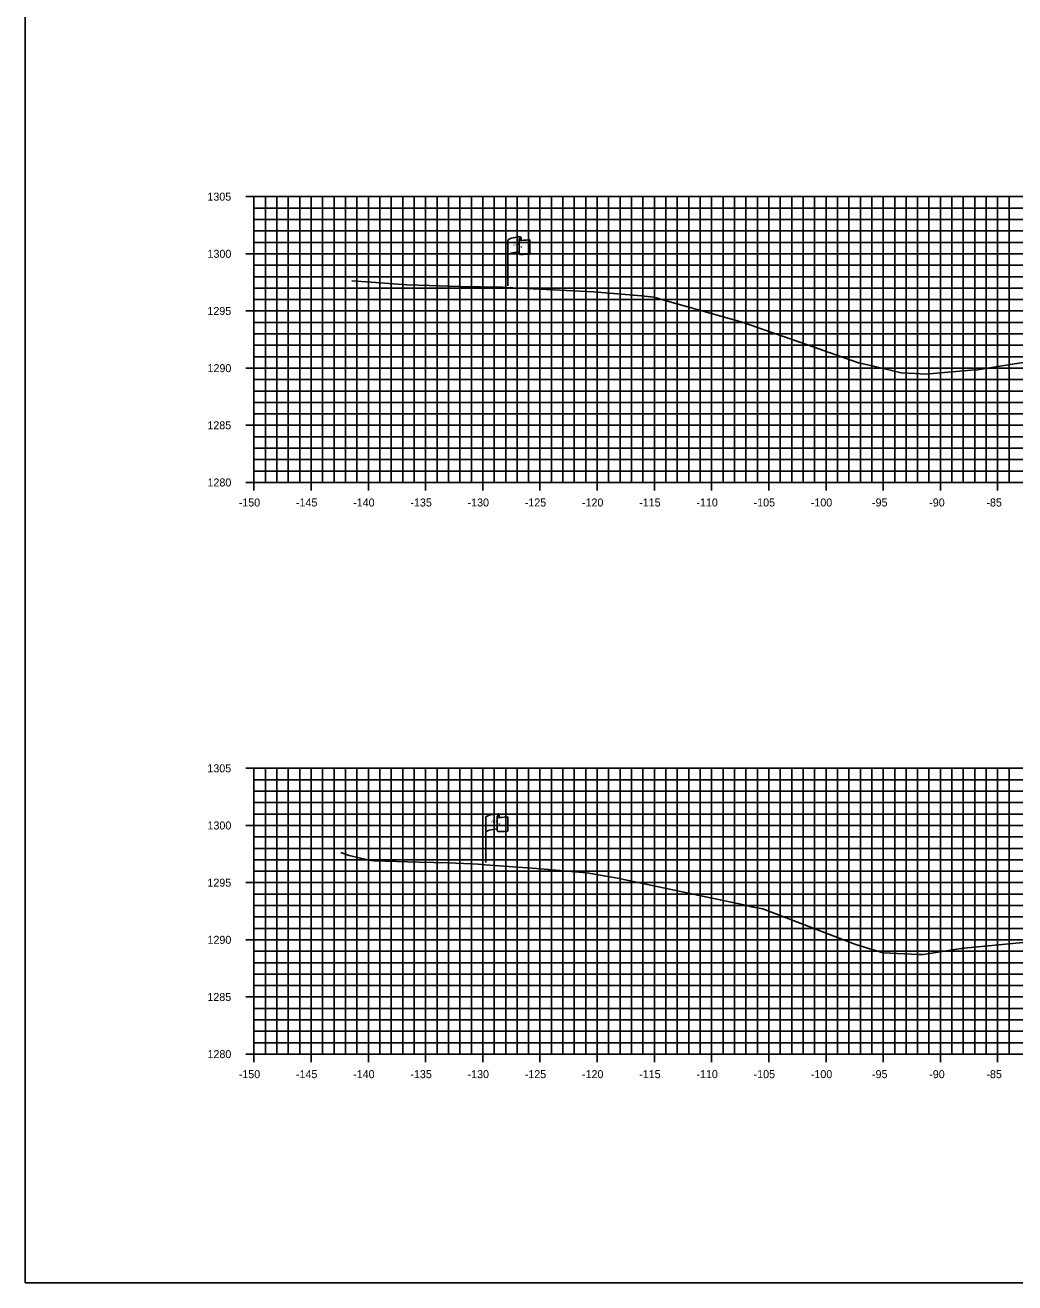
# Model space of a CAD drawing. Extents: x 674939 to 678919, y 750652 to 765176.
# Drawn here: x 678578.5 to 678665, y 764726.3 to 764836.3 of the extents above; entities that cross this region are included whole.
import ezdxf

# ---------------------------------------------------------------- set-up
doc = ezdxf.new("R2010")
doc.units = 0
for name, color, linetype in [('R_Axis', 7, 'Continuous'), ('R_Axis Annot', 7, 'Continuous'), ('R_Exist Surface', 7, 'Continuous'), ('R_Grid', 7, 'Continuous'), ('R_No Plot', 7, 'Continuous'), ('S_EXIST_ROW', 7, 'Continuous')]:
    doc.layers.add(name, color=color, linetype=linetype)

msp = doc.modelspace()

# ---------------------------------------------------------------- linework, layer by layer
at = {"layer": 'R_Axis'}
for p, q in [((678597.83, 764821.29), (678599.23, 764821.29)), ((678598.53, 764796.29), (678598.53, 764821.29)), ((678598.53, 764820.29), (678598.88, 764820.29)), ((678598.53, 764819.29), (678598.88, 764819.29)), ((678598.53, 764818.29), (678598.88, 764818.29)), ((678598.53, 764817.29), (678598.88, 764817.29)), ((678597.83, 764816.29), (678599.23, 764816.29)), ((678598.53, 764815.29), (678598.88, 764815.29)), ((678598.53, 764814.29), (678598.88, 764814.29)), ((678598.53, 764813.29), (678598.88, 764813.29)), ((678598.53, 764812.29), (678598.88, 764812.29)), ((678597.83, 764811.29), (678599.23, 764811.29)), ((678598.53, 764810.29), (678598.88, 764810.29)), ((678598.53, 764809.29), (678598.88, 764809.29)), ((678598.53, 764808.29), (678598.88, 764808.29)), ((678598.53, 764807.29), (678598.88, 764807.29)), ((678597.83, 764806.29), (678599.23, 764806.29)), ((678598.53, 764805.29), (678598.88, 764805.29)), ((678598.53, 764804.29), (678598.88, 764804.29)), ((678598.53, 764803.29), (678598.88, 764803.29)), ((678598.53, 764802.29), (678598.88, 764802.29)), ((678597.83, 764801.29), (678599.23, 764801.29)), ((678598.53, 764800.29), (678598.88, 764800.29)), ((678598.53, 764799.29), (678598.88, 764799.29)), ((678598.53, 764798.29), (678598.88, 764798.29)), ((678598.53, 764797.29), (678598.88, 764797.29)), ((678597.83, 764796.29), (678599.23, 764796.29)), ((678598.53, 764795.59), (678598.53, 764796.99)), ((678598.53, 764796.29), (678898.53, 764796.29)), ((678603.53, 764795.59), (678603.53, 764796.99)), ((678608.53, 764795.59), (678608.53, 764796.99)), ((678613.53, 764795.59), (678613.53, 764796.99)), ((678618.53, 764795.59), (678618.53, 764796.99)), ((678623.53, 764795.59), (678623.53, 764796.99)), ((678628.53, 764795.59), (678628.53, 764796.99)), ((678633.53, 764795.59), (678633.53, 764796.99)), ((678638.53, 764795.59), (678638.53, 764796.99)), ((678643.53, 764795.59), (678643.53, 764796.99)), ((678648.53, 764795.59), (678648.53, 764796.99)), ((678653.53, 764795.59), (678653.53, 764796.99)), ((678658.53, 764795.59), (678658.53, 764796.99)), ((678663.53, 764795.59), (678663.53, 764796.99)), ((678597.83, 764771.29), (678599.23, 764771.29)), ((678598.53, 764746.29), (678598.53, 764771.29)), ((678598.53, 764770.29), (678598.88, 764770.29)), ((678598.53, 764769.29), (678598.88, 764769.29)), ((678598.53, 764768.29), (678598.88, 764768.29)), ((678597.83, 764766.29), (678599.23, 764766.29)), ((678598.53, 764767.29), (678598.88, 764767.29)), ((678598.53, 764765.29), (678598.88, 764765.29)), ((678598.53, 764764.29), (678598.88, 764764.29)), ((678598.53, 764763.29), (678598.88, 764763.29)), ((678598.53, 764762.29), (678598.88, 764762.29)), ((678597.83, 764761.29), (678599.23, 764761.29)), ((678598.53, 764760.29), (678598.88, 764760.29)), ((678598.53, 764759.29), (678598.88, 764759.29)), ((678598.53, 764758.29), (678598.88, 764758.29)), ((678598.53, 764757.29), (678598.88, 764757.29)), ((678597.83, 764756.29), (678599.23, 764756.29)), ((678598.53, 764755.29), (678598.88, 764755.29)), ((678598.53, 764754.29), (678598.88, 764754.29)), ((678598.53, 764753.29), (678598.88, 764753.29)), ((678598.53, 764752.29), (678598.88, 764752.29)), ((678597.83, 764751.29), (678599.23, 764751.29)), ((678598.53, 764750.29), (678598.88, 764750.29)), ((678598.53, 764749.29), (678598.88, 764749.29)), ((678598.53, 764748.29), (678598.88, 764748.29)), ((678598.53, 764747.29), (678598.88, 764747.29)), ((678598.53, 764745.59), (678598.53, 764746.99)), ((678603.53, 764745.59), (678603.53, 764746.99)), ((678608.53, 764745.59), (678608.53, 764746.99)), ((678613.53, 764745.59), (678613.53, 764746.99)), ((678618.53, 764745.59), (678618.53, 764746.99)), ((678623.53, 764745.59), (678623.53, 764746.99)), ((678628.53, 764745.59), (678628.53, 764746.99)), ((678633.53, 764745.59), (678633.53, 764746.99)), ((678638.53, 764745.59), (678638.53, 764746.99)), ((678643.53, 764745.59), (678643.53, 764746.99)), ((678648.53, 764745.59), (678648.53, 764746.99)), ((678653.53, 764745.59), (678653.53, 764746.99)), ((678658.53, 764745.59), (678658.53, 764746.99)), ((678663.53, 764745.59), (678663.53, 764746.99)), ((678597.83, 764746.29), (678599.23, 764746.29)), ((678598.53, 764746.29), (678898.53, 764746.29))]:
    msp.add_line(p, q, dxfattribs=at)
at = {"layer": 'R_Exist Surface'}
for points in [[(678607.09, 764813.94), (678608.76, 764813.8), (678611.87, 764813.58), (678613.83, 764813.52), (678616.49, 764813.43), (678620.25, 764813.36), (678620.35, 764813.35), (678620.58, 764813.34), (678628.22, 764812.96), (678632.41, 764812.61), (678633.48, 764812.51), (678634.48, 764812.21), (678641.21, 764810.32), (678646.82, 764808.37), (678651.36, 764806.75), (678652.19, 764806.58), (678655.09, 764805.87), (678656.31, 764805.82), (678657.23, 764805.76), (678661.23, 764806.11), (678661.77, 764806.15), (678664.46, 764806.57), (678671.93, 764807.74)], [(678606.11, 764763.93), (678606.86, 764763.67), (678608.21, 764763.34), (678608.77, 764763.22), (678609.04, 764763.2), (678612.98, 764763.08), (678615.54, 764763.03), (678618.12, 764762.9), (678618.73, 764762.86), (678623.22, 764762.52), (678627.61, 764762.16), (678628.12, 764762.07), (678630.31, 764761.67), (678638.42, 764759.96), (678641.49, 764759.32), (678642.03, 764759.18), (678643.01, 764758.99), (678650.07, 764756.28), (678651.13, 764755.88), (678651.32, 764755.83), (678653.52, 764755.14), (678656.61, 764755.02), (678657.05, 764755.01), (678659.97, 764755.48), (678660.39, 764755.54), (678660.45, 764755.55), (678660.6, 764755.57), (678665.74, 764756.07)]]:
    msp.add_lwpolyline(points, dxfattribs=at)
at = {"layer": 'R_Grid'}
for p, q in [((678598.53, 764821.29), (678898.53, 764821.29)), ((678598.53, 764796.29), (678598.53, 764821.29)), ((678599.53, 764796.29), (678599.53, 764821.29)), ((678600.53, 764796.29), (678600.53, 764821.29)), ((678601.53, 764796.29), (678601.53, 764821.29)), ((678602.53, 764796.29), (678602.53, 764821.29)), ((678603.53, 764796.29), (678603.53, 764821.29)), ((678604.53, 764796.29), (678604.53, 764821.29)), ((678605.53, 764796.29), (678605.53, 764821.29)), ((678606.53, 764796.29), (678606.53, 764821.29)), ((678607.53, 764796.29), (678607.53, 764821.29)), ((678608.53, 764796.29), (678608.53, 764821.29)), ((678609.53, 764796.29), (678609.53, 764821.29)), ((678610.53, 764796.29), (678610.53, 764821.29)), ((678611.53, 764796.29), (678611.53, 764821.29)), ((678612.53, 764796.29), (678612.53, 764821.29)), ((678613.53, 764796.29), (678613.53, 764821.29)), ((678614.53, 764796.29), (678614.53, 764821.29)), ((678615.53, 764796.29), (678615.53, 764821.29)), ((678616.53, 764796.29), (678616.53, 764821.29)), ((678617.53, 764796.29), (678617.53, 764821.29)), ((678618.53, 764796.29), (678618.53, 764821.29)), ((678619.53, 764796.29), (678619.53, 764821.29)), ((678620.53, 764796.29), (678620.53, 764821.29)), ((678621.53, 764796.29), (678621.53, 764821.29)), ((678622.53, 764796.29), (678622.53, 764821.29)), ((678623.53, 764796.29), (678623.53, 764821.29)), ((678624.53, 764796.29), (678624.53, 764821.29)), ((678625.53, 764796.29), (678625.53, 764821.29)), ((678626.53, 764796.29), (678626.53, 764821.29)), ((678627.53, 764796.29), (678627.53, 764821.29)), ((678628.53, 764796.29), (678628.53, 764821.29)), ((678629.53, 764796.29), (678629.53, 764821.29)), ((678630.53, 764796.29), (678630.53, 764821.29)), ((678631.53, 764796.29), (678631.53, 764821.29)), ((678632.53, 764796.29), (678632.53, 764821.29)), ((678633.53, 764796.29), (678633.53, 764821.29)), ((678634.53, 764796.29), (678634.53, 764821.29)), ((678635.53, 764796.29), (678635.53, 764821.29)), ((678636.53, 764796.29), (678636.53, 764821.29)), ((678637.53, 764796.29), (678637.53, 764821.29)), ((678638.53, 764796.29), (678638.53, 764821.29)), ((678639.53, 764796.29), (678639.53, 764821.29)), ((678640.53, 764796.29), (678640.53, 764821.29)), ((678641.53, 764796.29), (678641.53, 764821.29)), ((678642.53, 764796.29), (678642.53, 764821.29)), ((678643.53, 764796.29), (678643.53, 764821.29)), ((678644.53, 764796.29), (678644.53, 764821.29)), ((678645.53, 764796.29), (678645.53, 764821.29)), ((678646.53, 764796.29), (678646.53, 764821.29)), ((678647.53, 764796.29), (678647.53, 764821.29)), ((678648.53, 764796.29), (678648.53, 764821.29)), ((678649.53, 764796.29), (678649.53, 764821.29)), ((678650.53, 764796.29), (678650.53, 764821.29)), ((678651.53, 764796.29), (678651.53, 764821.29)), ((678652.53, 764796.29), (678652.53, 764821.29)), ((678653.53, 764796.29), (678653.53, 764821.29)), ((678654.53, 764796.29), (678654.53, 764821.29)), ((678655.53, 764796.29), (678655.53, 764821.29)), ((678656.53, 764796.29), (678656.53, 764821.29)), ((678657.53, 764796.29), (678657.53, 764821.29)), ((678658.53, 764796.29), (678658.53, 764821.29)), ((678659.53, 764796.29), (678659.53, 764821.29)), ((678660.53, 764796.29), (678660.53, 764821.29)), ((678661.53, 764796.29), (678661.53, 764821.29)), ((678662.53, 764796.29), (678662.53, 764821.29)), ((678663.53, 764796.29), (678663.53, 764821.29)), ((678664.53, 764796.29), (678664.53, 764821.29)), ((678598.53, 764820.29), (678898.53, 764820.29)), ((678598.53, 764819.29), (678898.53, 764819.29)), ((678598.53, 764818.29), (678898.53, 764818.29)), ((678598.53, 764817.29), (678898.53, 764817.29)), ((678598.53, 764816.29), (678898.53, 764816.29)), ((678598.53, 764815.29), (678898.53, 764815.29)), ((678598.53, 764814.29), (678898.53, 764814.29)), ((678598.53, 764813.29), (678898.53, 764813.29)), ((678598.53, 764812.29), (678898.53, 764812.29)), ((678598.53, 764811.29), (678898.53, 764811.29)), ((678598.53, 764810.29), (678898.53, 764810.29)), ((678598.53, 764809.29), (678898.53, 764809.29)), ((678598.53, 764808.29), (678898.53, 764808.29)), ((678598.53, 764807.29), (678898.53, 764807.29)), ((678598.53, 764806.29), (678898.53, 764806.29)), ((678598.53, 764805.29), (678898.53, 764805.29)), ((678598.53, 764804.29), (678898.53, 764804.29)), ((678598.53, 764803.29), (678898.53, 764803.29)), ((678598.53, 764802.29), (678898.53, 764802.29)), ((678598.53, 764801.29), (678898.53, 764801.29)), ((678598.53, 764800.29), (678898.53, 764800.29)), ((678598.53, 764799.29), (678898.53, 764799.29)), ((678598.53, 764798.29), (678898.53, 764798.29)), ((678598.53, 764797.29), (678898.53, 764797.29)), ((678598.53, 764796.29), (678898.53, 764796.29)), ((678598.53, 764771.29), (678898.53, 764771.29)), ((678598.53, 764746.29), (678598.53, 764771.29)), ((678599.53, 764746.29), (678599.53, 764771.29)), ((678600.53, 764746.29), (678600.53, 764771.29)), ((678601.53, 764746.29), (678601.53, 764771.29)), ((678602.53, 764746.29), (678602.53, 764771.29)), ((678603.53, 764746.29), (678603.53, 764771.29)), ((678604.53, 764746.29), (678604.53, 764771.29)), ((678605.53, 764746.29), (678605.53, 764771.29)), ((678606.53, 764746.29), (678606.53, 764771.29)), ((678607.53, 764746.29), (678607.53, 764771.29)), ((678608.53, 764746.29), (678608.53, 764771.29)), ((678609.53, 764746.29), (678609.53, 764771.29)), ((678610.53, 764746.29), (678610.53, 764771.29)), ((678611.53, 764746.29), (678611.53, 764771.29)), ((678612.53, 764746.29), (678612.53, 764771.29)), ((678613.53, 764746.29), (678613.53, 764771.29)), ((678614.53, 764746.29), (678614.53, 764771.29)), ((678615.53, 764746.29), (678615.53, 764771.29)), ((678616.53, 764746.29), (678616.53, 764771.29)), ((678617.53, 764746.29), (678617.53, 764771.29)), ((678618.53, 764746.29), (678618.53, 764771.29)), ((678619.53, 764746.29), (678619.53, 764771.29)), ((678620.53, 764746.29), (678620.53, 764771.29)), ((678621.53, 764746.29), (678621.53, 764771.29)), ((678622.53, 764746.29), (678622.53, 764771.29)), ((678623.53, 764746.29), (678623.53, 764771.29)), ((678624.53, 764746.29), (678624.53, 764771.29)), ((678625.53, 764746.29), (678625.53, 764771.29)), ((678626.53, 764746.29), (678626.53, 764771.29)), ((678627.53, 764746.29), (678627.53, 764771.29)), ((678628.53, 764746.29), (678628.53, 764771.29)), ((678629.53, 764746.29), (678629.53, 764771.29)), ((678630.53, 764746.29), (678630.53, 764771.29)), ((678631.53, 764746.29), (678631.53, 764771.29)), ((678632.53, 764746.29), (678632.53, 764771.29)), ((678633.53, 764746.29), (678633.53, 764771.29)), ((678634.53, 764746.29), (678634.53, 764771.29)), ((678635.53, 764746.29), (678635.53, 764771.29)), ((678636.53, 764746.29), (678636.53, 764771.29)), ((678637.53, 764746.29), (678637.53, 764771.29)), ((678638.53, 764746.29), (678638.53, 764771.29)), ((678639.53, 764746.29), (678639.53, 764771.29)), ((678640.53, 764746.29), (678640.53, 764771.29)), ((678641.53, 764746.29), (678641.53, 764771.29)), ((678642.53, 764746.29), (678642.53, 764771.29)), ((678643.53, 764746.29), (678643.53, 764771.29)), ((678644.53, 764746.29), (678644.53, 764771.29)), ((678645.53, 764746.29), (678645.53, 764771.29)), ((678646.53, 764746.29), (678646.53, 764771.29)), ((678647.53, 764746.29), (678647.53, 764771.29)), ((678648.53, 764746.29), (678648.53, 764771.29)), ((678649.53, 764746.29), (678649.53, 764771.29)), ((678650.53, 764746.29), (678650.53, 764771.29)), ((678651.53, 764746.29), (678651.53, 764771.29)), ((678652.53, 764746.29), (678652.53, 764771.29)), ((678653.53, 764746.29), (678653.53, 764771.29)), ((678654.53, 764746.29), (678654.53, 764771.29)), ((678655.53, 764746.29), (678655.53, 764771.29)), ((678656.53, 764746.29), (678656.53, 764771.29)), ((678657.53, 764746.29), (678657.53, 764771.29)), ((678658.53, 764746.29), (678658.53, 764771.29)), ((678659.53, 764746.29), (678659.53, 764771.29)), ((678660.53, 764746.29), (678660.53, 764771.29)), ((678661.53, 764746.29), (678661.53, 764771.29)), ((678662.53, 764746.29), (678662.53, 764771.29)), ((678663.53, 764746.29), (678663.53, 764771.29)), ((678664.53, 764746.29), (678664.53, 764771.29)), ((678598.53, 764770.29), (678898.53, 764770.29)), ((678598.53, 764769.29), (678898.53, 764769.29)), ((678598.53, 764768.29), (678898.53, 764768.29)), ((678598.53, 764767.29), (678898.53, 764767.29)), ((678598.53, 764766.29), (678898.53, 764766.29)), ((678598.53, 764765.29), (678898.53, 764765.29)), ((678598.53, 764764.29), (678898.53, 764764.29)), ((678598.53, 764763.29), (678898.53, 764763.29)), ((678598.53, 764762.29), (678898.53, 764762.29)), ((678598.53, 764761.29), (678898.53, 764761.29)), ((678598.53, 764760.29), (678898.53, 764760.29)), ((678598.53, 764759.29), (678898.53, 764759.29)), ((678598.53, 764758.29), (678898.53, 764758.29)), ((678598.53, 764757.29), (678898.53, 764757.29)), ((678598.53, 764756.29), (678898.53, 764756.29)), ((678598.53, 764755.29), (678898.53, 764755.29)), ((678598.53, 764754.29), (678898.53, 764754.29)), ((678598.53, 764753.29), (678898.53, 764753.29)), ((678598.53, 764752.29), (678898.53, 764752.29)), ((678598.53, 764751.29), (678898.53, 764751.29)), ((678598.53, 764750.29), (678898.53, 764750.29)), ((678598.53, 764749.29), (678898.53, 764749.29)), ((678598.53, 764748.29), (678898.53, 764748.29)), ((678598.53, 764747.29), (678898.53, 764747.29)), ((678598.53, 764746.29), (678898.53, 764746.29))]:
    msp.add_line(p, q, dxfattribs=at)
at = {"layer": 'R_No Plot'}
msp.add_lwpolyline([(678578.53, 764726.29), (678918.53, 764726.29), (678918.53, 764946.29), (678578.53, 764946.29)], close=True, dxfattribs=at)
at = {"layer": 'S_EXIST_ROW'}
for p, q in [((678620.71, 764813.5), (678620.71, 764817.45)), ((678621.71, 764817.55), (678621.71, 764817.53)), ((678621.71, 764817.53), (678621.71, 764816.31)), ((678621.88, 764817.7), (678621.88, 764817.46)), ((678622.64, 764817.51), (678622.64, 764816.27)), ((678618.79, 764763.04), (678618.79, 764766.99)), ((678619.79, 764767.08), (678619.79, 764767.07)), ((678619.79, 764767.07), (678619.79, 764765.84)), ((678619.95, 764767.24), (678619.95, 764767)), ((678620.72, 764767.04), (678620.72, 764765.8))]:
    msp.add_line(p, q, dxfattribs=at)
for centre, radius, start, end in [((678621.79, 764817.55), 0.078, 88.6458, 274.2828), ((678621.8, 764817.7), 0.0783, 263.0712, 93.9564), ((678621.79, 764816.31), 0.0783, 180, 273.9564), ((678619.88, 764767.24), 0.0783, 263.0712, 93.9564), ((678619.86, 764767.08), 0.078, 88.6458, 274.2828), ((678619.86, 764765.84), 0.0783, 180, 273.9564)]:
    msp.add_arc(centre, radius, start, end, dxfattribs=at)
for centre, major_axis, ratio, start_param, end_param in [((678622.3, 764817.5), (-1.58, -0.04), 0.19887, 5.030368, 6.283185), ((678623, 764817.61), (-1.23, -0.13), 0.052933, 0.159456, 1.268315), ((678622.29, 764816.18), (-1.58, -0.04), 0.19887, 5.083035, 6.194897), ((678623, 764816.37), (-1.23, -0.13), 0.052933, 0.159456, 1.268315), ((678620.37, 764767.03), (-1.58, -0.04), 0.19887, 5.030368, 6.283185), ((678621.08, 764767.14), (-1.23, -0.13), 0.052933, 0.159456, 1.268315), ((678620.37, 764765.71), (-1.58, -0.04), 0.19887, 5.083035, 6.194897), ((678621.08, 764765.9), (-1.23, -0.13), 0.052933, 0.159456, 1.268315)]:
    msp.add_ellipse(centre, major_axis=major_axis, ratio=ratio, start_param=start_param, end_param=end_param, dxfattribs=at)

# ---------------------------------------------------------------- texts
at = {"layer": 'R_Axis Annot'}
for s, p in [('1305', (678594.46, 764820.94)), ('1300', (678594.47, 764815.94)), ('1295', (678594.46, 764810.94)), ('1290', (678594.47, 764805.94)), ('1285', (678594.46, 764800.94)), ('1280', (678594.47, 764795.94)), ('-150', (678597.2, 764794.19)), ('-145', (678602.2, 764794.19)), ('-140', (678607.2, 764794.19)), ('-135', (678612.2, 764794.19)), ('-130', (678617.2, 764794.19)), ('-125', (678622.2, 764794.19)), ('-120', (678627.2, 764794.19)), ('-115', (678632.2, 764794.19)), ('-110', (678637.2, 764794.19)), ('-105', (678642.2, 764794.19)), ('-100', (678647.2, 764794.19)), ('-95', (678652.55, 764794.19)), ('-90', (678657.55, 764794.19)), ('-85', (678662.55, 764794.19)), ('1305', (678594.46, 764770.94)), ('1300', (678594.47, 764765.94)), ('1295', (678594.46, 764760.94)), ('1290', (678594.47, 764755.94)), ('1285', (678594.46, 764750.94)), ('1280', (678594.47, 764745.94)), ('-150', (678597.2, 764744.19)), ('-145', (678602.2, 764744.19)), ('-140', (678607.2, 764744.19)), ('-135', (678612.2, 764744.19)), ('-130', (678617.2, 764744.19)), ('-125', (678622.2, 764744.19)), ('-120', (678627.2, 764744.19)), ('-115', (678632.2, 764744.19)), ('-110', (678637.2, 764744.19)), ('-105', (678642.2, 764744.19)), ('-100', (678647.2, 764744.19)), ('-95', (678652.55, 764744.19)), ('-90', (678657.55, 764744.19)), ('-85', (678662.55, 764744.19))]:
    msp.add_text(s, height=0.7, dxfattribs=at).set_placement(p)
at = {"layer": 'S_EXIST_ROW'}
for s, height, rotation, p in [('R ', 0.2, 9.9884, (678621.23, 764816.95)), (' O', 0.2, 9.9884, (678621.38, 764817)), ('W', 0.2, 351.1788, (678621.71, 764816.83)), ('DWB 11-9-07', 0.01, 90, (678621.87, 764817.46)), ('DWB 11-9-07', 0.01, 5.0717, (678622.54, 764816.26)), ('DWB 11-9-07', 0.01, 90, (678620.71, 764813.5)), ('R ', 0.2, 9.9884, (678619.31, 764766.49)), (' O', 0.2, 9.9884, (678619.46, 764766.53)), ('W', 0.2, 351.1788, (678619.79, 764766.36)), ('DWB 11-9-07', 0.01, 90, (678619.95, 764767)), ('DWB 11-9-07', 0.01, 5.0717, (678620.62, 764765.8)), ('DWB 11-9-07', 0.01, 90, (678618.79, 764763.04))]:
    msp.add_text(s, height=height, rotation=rotation, dxfattribs=at).set_placement(p)

doc.saveas('drawing.dxf')
